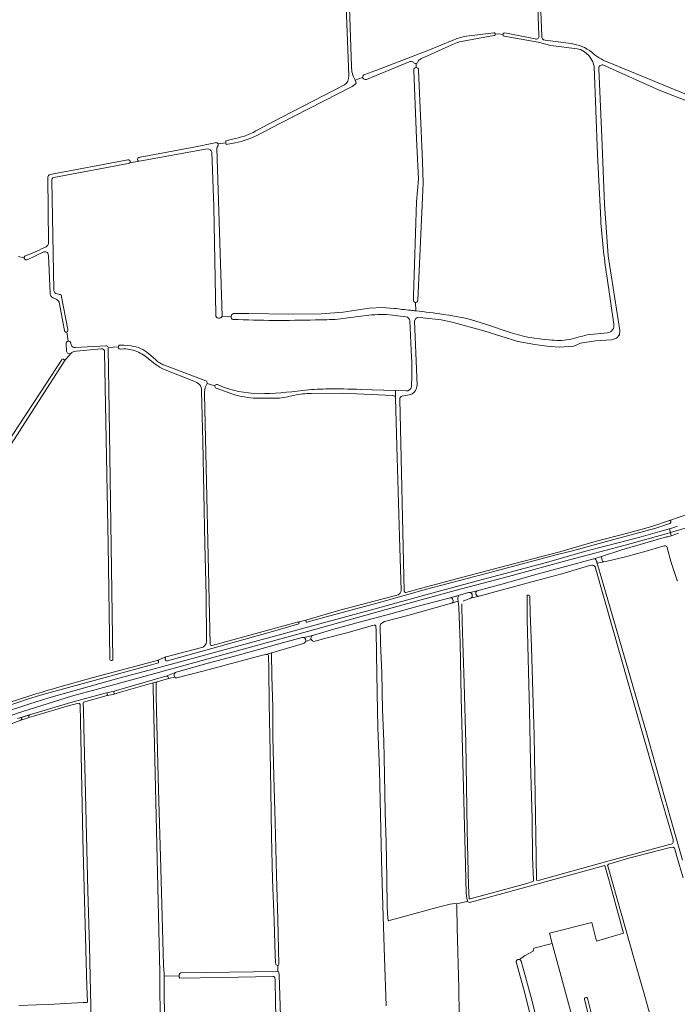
# Model space of a CAD drawing. Header units: metres. Extents: x 209813 to 223847, y 571801 to 587119.
# Tile 585 of 656: x 218392 to 218843, y 580161 to 580837. Entities that reach past the tile are written whole.
import ezdxf

# ---------------------------------------------------------------- set-up
doc = ezdxf.new("R2010")
doc.units = ezdxf.units.M
for name, color, linetype, lineweight in [('B-RO-GR-GRAS-GV', 8, 'Continuous', 0), ('B-RO-GR-GROENVOORZIENING-GV', 8, 'Continuous', 0), ('B-RO-OG-WATER_GREPPEL-GV', 8, 'Continuous', 0), ('B-RO-OG-WEG-GV', 8, 'Continuous', 0), ('B-RO-VH-VERHARDING_PUIN-GV', 8, 'Continuous', 0)]:
    doc.layers.add(name, color=color, linetype=linetype, lineweight=lineweight)

msp = doc.modelspace()

# ---------------------------------------------------------------- linework, layer by layer
at = {"layer": 'B-RO-GR-GRAS-GV', "flags": 128}
for points in [[(218748.392, 580825.849), (218746.668, 580871.177), (218744.007, 580932.397), (218744.753, 580932.528), (218744.729, 580937.611), (218624.53, 580928.208), (218616.701, 580927.178)], [(218744.753, 580932.528), (218746.116, 580932.768), (218750.32, 580825.419), (218750.475, 580824.562), (218750.947, 580823.479), (218751.627, 580822.923), (218752.654, 580822.618), (218770.406, 580820.212)], [(218617.85, 580798.067), (218613.528, 580911.498)], [(218616.091, 580911.654), (218619.752, 580804.724)], [(218628.807, 580799.027), (218636.485, 580801.889), (218672.109, 580815.46), (218690.094, 580822.809)], [(218717.401, 580825.714), (218696.352, 580821.928)], [(218698.586, 580825.326), (218717.408, 580827.717)], [(218723.677, 580826.574), (218720.726, 580826.889), (218718.558, 580826.676)], [(218790.794, 580699.63), (218788.494, 580744.045), (218786.253, 580804.481), (218785.363, 580807.721), (218784.002, 580810.103), (218782.545, 580812.144), (218779.581, 580814.502), (218776.909, 580816.131), (218774.607, 580816.732), (218756.66, 580819.045), (218747.838, 580821.148), (218724.527, 580825.249)], [(218725.051, 580827.593), (218745.751, 580823.512)], [(218686.661, 580818.433), (218667.41, 580809.714)], [(218659.396, 580807.671), (218630.009, 580795.627)], [(218662.402, 580644.124), (218662.305, 580647.114), (218664.433, 580711.579), (218665.703, 580727.295), (218664.327, 580755.129), (218662.521, 580801.792)], [(218789.428, 580802.905), (218791.461, 580756.031), (218793.43, 580710.092), (218795.972, 580674.632), (218803.93, 580623.421), (218803.613, 580620.299), (218801.549, 580617.971), (218798.232, 580616.876), (218787.314, 580616.172), (218776.831, 580614.657), (218772.286, 580612.626), (218762.57, 580611.928), (218753.906, 580612.495), (218745.577, 580613.796), (218733.935, 580615.715), (218710.567, 580623.131), (218688.956, 580629.142), (218681.36, 580630.629), (218668.681, 580631.942), (218665.059, 580632.147), (218663.637, 580631.287), (218663.108, 580629.666), (218664.775, 580586.037)], [(218664.218, 580806.679), (218664.171, 580803.812)], [(218898.4, 580568.844), (218896.387, 580584.54), (218889.285, 580623.527), (218880.37, 580659.438), (218878.119, 580668.718), (218876.708, 580674.957), (218875.916, 580680.562), (218872.335, 580709.336), (218867.879, 580734.522), (218860.847, 580773.283), (218860.181, 580775.654), (218857.9, 580777.687), (218830.812, 580788.363), (218792.289, 580805.562)], [(218795.22, 580807.637), (218861.381, 580780.591)], [(218622.322, 580795.056), (218622.403, 580794.92), (218622.875, 580792.916), (218620.282, 580790.852), (218570.636, 580765.517), (218556.226, 580757.965)], [(218622.322, 580795.056), (218627.389, 580797.077)], [(218554.137, 580760.302), (218572.025, 580769.736), (218615.023, 580791.84)], [(218528.164, 580751.465), (218533.612, 580752.243), (218533.437, 580753.419), (218538.129, 580754.661)], [(218473.855, 580742.021), (218474.777, 580742.209), (218510.535, 580749.041), (218526.315, 580752.226)], [(218520.667, 580747.931), (218474.323, 580739.54)], [(218527.4, 580748.524), (218531.044, 580633.275)], [(218539.921, 580752.073), (218533.8, 580750.979), (218533.612, 580752.243)], [(218526.585, 580634.058), (218525.361, 580708.358), (218523.844, 580745.782)], [(218412.903, 580730.479), (218466.311, 580740.525)], [(218466.58, 580737.892), (218415.538, 580728.345)], [(218467.695, 580738.489), (218473.859, 580739.548)], [(218411.916, 580683.586), (218411.455, 580728.646)], [(218414.052, 580726.245), (218415.571, 580651.043)], [(218391.223, 580674.108), (218395.157, 580673.184)], [(218396.471, 580674.796), (218397.311, 580675.064)], [(218408.737, 580677.217), (218397.199, 580671.821)], [(218412.978, 580648.98), (218411.741, 580674.754)], [(218799.688, 580627.725), (218794.944, 580660.76)], [(218417.748, 580648.412), (218419.351, 580648.147)], [(218420.84, 580646.393), (218425.058, 580624.076)], [(218417.064, 580644.863), (218414.66, 580645.968)], [(218422.731, 580623.273), (218419.05, 580642.728)], [(218663.693, 580642.521), (218663.945, 580636.815)], [(218537.129, 580632.843), (218531.044, 580633.275)], [(218537.129, 580632.843), (218537.514, 580634.056), (218538.837, 580634.982), (218549.222, 580634.916), (218576.606, 580634.499), (218598.897, 580634.697), (218614.111, 580635.822), (218631.97, 580638.666), (218640.768, 580639.129), (218648.97, 580638.534)], [(218631.731, 580633.847), (218610.462, 580631.063)], [(218657.077, 580632.753), (218647.897, 580633.931)], [(218660.924, 580604.7), (218659.9, 580629.968)], [(218712.306, 580627.356), (218728.595, 580622.032)], [(218424.373, 580622.314), (218425.245, 580615.986)], [(218781.464, 580620.352), (218795.432, 580621.789)], [(218424.282, 580609.106), (218423.928, 580614.225)], [(218427.075, 580614.673), (218427.331, 580613.465)], [(218430.035, 580611.655), (218451.264, 580612.915)], [(218461.244, 580613.277), (218463.502, 580613.215), (218468.653, 580612.711)], [(218422.607, 580602.204), (218427.114, 580607.583)], [(218448, 580610.718), (218430.864, 580609.144)], [(218453.875, 580398.133), (218452.753, 580476.372), (218450.323, 580608.717)], [(218452.816, 580611.681), (218459.653, 580612.084)], [(218452.874, 580611.202), (218453.508, 580568.148), (218456.078, 580397.821)], [(218463.631, 580610.735), (218461.215, 580610.511)], [(218483.958, 580601.152), (218477.976, 580605.947)], [(218480.645, 580607.349), (218485.164, 580603.347)], [(218491.431, 580599.442), (218519.771, 580588.848)], [(218511.6, 580588.522), (218490.829, 580596.802)], [(218520.674, 580587.069), (218519.965, 580585.7)], [(218520.674, 580587.069), (218526.029, 580585.3)], [(218527.739, 580586.2), (218528.708, 580585.832)], [(218520.369, 580410.389), (218520.002, 580441.443), (218519.143, 580476.767), (218517.838, 580547.194), (218516.884, 580582.009)], [(218518.889, 580579.531), (218522.754, 580408.015)], [(218626.261, 580582.838), (218657.2, 580581.916)], [(218660.479, 580579.491), (218654.561, 580578.368)], [(218568.83, 580576.844), (218554.638, 580576.819)], [(218653.754, 580444.996), (218652.693, 580481.776), (218650.782, 580543.992), (218650.013, 580577.108)], [(218652.989, 580576.161), (218656.02, 580444.535)], [(218837.937, 580493.006), (218851.357, 580497.433), (218852.977, 580499.385), (218859.434, 580501.757), (218878.874, 580508.05), (218902.29, 580515.926), (218916.547, 580520.82), (218902.353, 580554.342)], [(218657.088, 580443.586), (218668.808, 580446.701), (218688.436, 580451.97), (218720.48, 580460.491), (218762.761, 580471.444), (218787.091, 580478.469), (218810.069, 580484.515), (218825.764, 580488.826), (218837.937, 580493.006)], [(218843.49, 580451.57), (218843.163, 580451.769), (218839.129, 580464.211), (218836.114, 580474.986), (218835.732, 580475.385), (218835.187, 580475.583), (218834.371, 580475.509), (218821.946, 580471.929), (218808.776, 580468.238), (218794.264, 580464.762), (218792.866, 580464.633), (218788.325, 580463.593), (218822.172, 580347.149), (218838.64, 580288.593), (218846.856, 580259.904)], [(218695.556, 580434.235), (218695.714, 580423.188), (218697.073, 580380.96), (218698.17, 580340.324), (218699.253, 580280.478), (218700.047, 580242.202), (218700.498, 580233.335), (218701.162, 580233.198), (218739.999, 580243.897), (218743.96, 580245.153), (218744.647, 580245.51), (218744.729, 580246.034), (218744.009, 580262.074), (218743.651, 580287.979), (218742.597, 580327.055), (218741.875, 580362.824), (218741.263, 580389.311), (218740.341, 580425.261), (218740.22, 580441.194), (218740.419, 580441.648), (218741.073, 580441.777), (218741.509, 580441.669), (218741.819, 580441.397), (218742.092, 580440.925), (218742.221, 580440.126), (218742.422, 580429.462), (218743.32, 580406.319), (218744.178, 580374.91), (218745.141, 580345.681), (218746.233, 580277.084), (218746.766, 580246.244), (218747.044, 580245.959), (218748.762, 580246.117), (218794.179, 580258.653), (218838.001, 580270.569), (218839.054, 580270.812), (218840.11, 580271.285), (218840.531, 580272.177), (218840.451, 580273.894), (218832.579, 580301.4), (218810.282, 580378.906), (218786.994, 580461.211)], [(218784.68, 580462.389), (218782.44, 580461.764), (218764.089, 580456.445), (218747.052, 580451.847), (218724.16, 580445.542), (218707.482, 580441.058), (218701.617, 580439.599)], [(218582.929, 580423.256), (218588.544, 580424.533), (218611.863, 580431.321), (218640.507, 580439.017), (218651.709, 580442.003)], [(218699.115, 580231.354), (218699.355, 580232.043), (218699.157, 580232.609), (218698.89, 580233.816), (218698.472, 580237.151), (218697.837, 580265.82), (218696.039, 580335.869), (218695.081, 580371.381), (218694.41, 580409.271), (218693.793, 580421.112), (218693.511, 580433.41), (218692.965, 580437.463), (218688.408, 580436.205), (218658.479, 580427.76), (218642.5, 580423.624), (218639.96, 580422.13), (218639.561, 580421.493), (218639.472, 580420.785), (218639.585, 580408.813), (218640.495, 580388.34), (218641.07, 580362.944), (218642.001, 580341.381), (218642.407, 580318.528), (218642.946, 580292.859), (218643.621, 580271.841), (218644.084, 580247.552), (218644.322, 580227.605), (218644.609, 580219.721), (218644.902, 580218.686), (218645.443, 580218.206), (218646.601, 580218.703), (218679.139, 580227.485), (218687.491, 580229.684), (218690.621, 580230.079), (218691.746, 580229.937)], [(218701.617, 580439.599), (218698.722, 580438.482)], [(218524.205, 580407.177), (218582.593, 580423.18)], [(218636.626, 580417.327), (218636.402, 580420.615), (218636.11, 580420.996), (218635.856, 580421.105), (218635.274, 580421.158), (218633.876, 580420.865), (218630.336, 580419.732), (218616.481, 580415.891), (218603.153, 580412.359), (218593.955, 580409.982)], [(218643.469, 580159.758), (218642.443, 580192.776), (218641.268, 580228.417), (218640.337, 580259.935), (218639.058, 580321.646), (218637.896, 580350.675), (218637.36, 580374.727), (218636.856, 580401.377), (218636.626, 580417.327)], [(218592.148, 580411.168), (218588.278, 580409.997)], [(218492.568, 580399.443), (218516.24, 580405.497)], [(218587.4, 580408.813), (218585.331, 580408.082), (218565.086, 580402.104), (218564.796, 580401.812), (218565.116, 580386.026), (218565.792, 580364.899), (218565.848, 580344.279), (218566.535, 580317.448), (218567.394, 580285.784), (218568.225, 580249.216), (218569.19, 580219.369), (218570.011, 580188.287), (218569.776, 580187.868), (218569.268, 580187.613)], [(218418.022, 580378.24), (218442.531, 580385.073), (218486.455, 580396.868), (218492.394, 580399.36)], [(218563.072, 580391.036), (218562.8, 580400.319), (218562.527, 580400.754), (218562.145, 580400.953), (218560.873, 580400.969), (218558.749, 580400.475), (218518.779, 580389.717), (218507.891, 580387.093), (218500.006, 580384.862)], [(218498.622, 580385.525), (218494.084, 580384.591), (218486.466, 580382.215), (218485.676, 580381.783), (218485.794, 580372.077), (218486.382, 580344.005), (218487.389, 580308.043), (218488.615, 580262.102), (218489.832, 580221.078), (218490.76, 580187.448), (218491.275, 580181.868), (218491.281, 580180.281), (218501.508, 580180.471), (218501.516, 580181.358), (218501.921, 580182.09), (218502.583, 580182.592), (218569.319, 580183.386), (218569.268, 580187.613), (218568.632, 580187.685), (218568.122, 580187.974), (218567.813, 580188.428), (218567.519, 580189.826), (218567.401, 580194.549), (218566.612, 580218.22), (218565.523, 580246.594), (218564.904, 580276.296), (218564.5, 580307.852), (218564.068, 580334.393), (218563.335, 580367.074), (218563.072, 580391.036)], [(218495.195, 579944.891), (218494.206, 579945.02), (218493.914, 579945.672), (218492.628, 579997.431), (218491.833, 580040.855), (218490.076, 580077.462), (218489.349, 580108.09), (218488.573, 580143.865), (218488.333, 580182.688), (218483.687, 580377.961), (218483.574, 580381.162), (218482.828, 580381.228), (218460.362, 580374.848), (218457.667, 580373.971)], [(218457.667, 580373.971), (218456.105, 580373.552), (218452.193, 580372.912), (218435.888, 580368.246), (218435.547, 580367.695), (218435.556, 580366.926), (218435.846, 580363.528), (218436.094, 580351.192), (218436.958, 580314.706), (218438.013, 580276.808), (218438.87, 580238.858), (218440.074, 580200.862), (218440.728, 580169.439), (218441.393, 580141.193)], [(218391.56, 580160.005), (218415.681, 580160.917), (218435.603, 580162.102), (218437.316, 580162.098), (218438.308, 580162.209), (218438.576, 580162.659), (218438.102, 580173.106), (218435.433, 580274.592), (218433.574, 580366.579), (218433.168, 580367.369), (218432.471, 580367.46), (218424.725, 580365.429), (218401.545, 580358.545), (218398.427, 580357.712), (218396.524, 580356.951), (218392.938, 580355.834), (218367.906, 580346.096)], [(218847.435, 580247.611), (218843.018, 580262.233), (218841.75, 580267.269), (218841.452, 580268.041), (218840.59, 580268.692), (218838.385, 580268.567), (218809.217, 580260.895), (218796.98, 580257.362), (218796.105, 580257.015), (218795.532, 580256.228), (218795.925, 580254.943), (218804.745, 580223.454), (218814.209, 580190.191), (218821.57, 580164.766), (218831.722, 580127.242), (218832.173, 580126.442), (218832.94, 580126.356), (218837.565, 580127.475), (218863.997, 580135.463)], [(218757.421, 580202.728), (218755.555, 580209.608), (218784.603, 580217.053), (218787.858, 580204.274), (218806.383, 580209.731), (218797.701, 580241.55), (218793.583, 580256.099), (218723.647, 580236.933), (218700.677, 580230.732), (218699.115, 580231.354), (218691.746, 580229.937), (218691.989, 580228.884), (218691.948, 580227.655), (218692.179, 580213.616), (218693.315, 580172.006), (218693.695, 580153.56)], [(218742.291, 580153.875), (218738.228, 580170.073), (218732.758, 580190.065), (218732.794, 580190.537), (218733.192, 580191.155), (218734.027, 580191.593), (218735.044, 580191.631)], [(218491.281, 580180.281), (218491.299, 580175.702), (218491.124, 580163.354), (218492.32, 580138.618), (218493.183, 580096.79), (218494.328, 580043.58), (218495.612, 579977.828), (218495.908, 579945.64), (218495.195, 579944.891), (218495.152, 579941.711), (218498.313, 579947.908), (218510.011, 579966.32), (218523.311, 579986.955), (218531.17, 579998.064)], [(218501.556, 580179.494), (218501.502, 580179.729), (218501.508, 580180.471)], [(218572.177, 580042.35), (218571.361, 580042.493), (218570.968, 580042.732), (218570.637, 580043.195), (218567.697, 580161.823), (218567.379, 580177.856), (218567.115, 580179.179), (218566.48, 580179.92), (218565.739, 580180.079), (218530.126, 580179.232), (218501.974, 580178.915), (218501.556, 580179.494)], [(218569.319, 580183.386), (218569.76, 580183.095), (218569.943, 580182.697), (218570.108, 580181.143), (218571.467, 580138.523)]]:
    msp.add_lwpolyline(points, dxfattribs=at)
at = {"layer": 'B-RO-GR-GRAS-GV'}
for points in [[(218690.094, 580822.809, -0.0699022), (218698.586, 580825.326)], [(218745.751, 580823.512, 0.6407372), (218748.392, 580825.849)], [(218696.352, 580821.928, 0.0841341), (218686.661, 580818.433)], [(218770.406, 580820.212, -0.1403819), (218784.652, 580814.323)], [(218667.41, 580809.714, 0.168761), (218665.434, 580807.992)], [(218784.652, 580814.323, 0.0853733), (218795.22, 580807.637)], [(218619.752, 580804.724, 0.1360209), (218622.322, 580795.056)], [(218662.256, 580807.489, 0.2371264), (218659.396, 580807.671)], [(218664.171, 580803.812, -0.424085), (218665.828, 580802.069)], [(218792.289, 580805.562, 0.5168049), (218789.428, 580802.905)], [(218615.023, 580791.84, 0.2793347), (218617.85, 580798.067)], [(218627.389, 580797.077, -0.3948893), (218628.807, 580799.027)], [(218630.009, 580795.627, -0.3886471), (218627.389, 580797.077)], [(218538.129, 580754.661, 0.0832761), (218554.137, 580760.302)], [(218556.226, 580757.965, -0.070658), (218539.921, 580752.073)], [(218523.844, 580745.782, 0.3324776), (218520.781, 580747.935)], [(218528.055, 580749.836, 0.062823), (218527.4, 580748.524)], [(218473.859, 580739.548, -0.8152031), (218473.855, 580742.021)], [(218411.455, 580728.646, -0.3404425), (218412.903, 580730.479)], [(218415.538, 580728.345, 0.3246281), (218414.052, 580726.245)], [(218794.944, 580660.76, -0.0203341), (218790.794, 580699.63)], [(218397.311, 580675.064, 0.0124673), (218410.278, 580680.799)], [(218410.278, 580680.799, 0.2292381), (218411.916, 580683.586)], [(218411.741, 580674.754, 0.5240085), (218408.737, 580677.217)], [(218414.66, 580645.968, -0.2769898), (218412.978, 580648.98)], [(218415.571, 580651.043, 0.3907294), (218417.748, 580648.412)], [(218419.351, 580648.147, -0.3840873), (218420.84, 580646.393)], [(218419.05, 580642.728, 0.2045143), (218417.064, 580644.863)], [(218531.044, 580633.275, -0.8747068), (218526.585, 580634.058)], [(218538.388, 580630.982, -0.4684652), (218537.129, 580632.843)], [(218647.897, 580633.931, 0.055303), (218631.731, 580633.847)], [(218648.97, 580638.534, 0.0106654), (218660.185, 580637.198)], [(218660.185, 580637.198, -0.0022618), (218663.945, 580636.815)], [(218663.945, 580636.815, -0.0108416), (218682.748, 580634.405)], [(218682.748, 580634.405, -0.0565444), (218712.306, 580627.356)], [(218595.01, 580630.633, -0.0190559), (218538.388, 580630.982)], [(218610.462, 580631.063, -0.0164289), (218595.01, 580630.633)], [(218659.9, 580629.968, 0.3387939), (218657.077, 580632.753)], [(218795.432, 580621.789, 0.4737416), (218799.688, 580627.725)], [(218728.595, 580622.032, 0.0713227), (218755.529, 580617.013)], [(218769.034, 580617.078, 0.0029777), (218781.464, 580620.352)], [(218427.331, 580613.465, 0.3337912), (218430.035, 580611.655)], [(218451.264, 580612.915, -0.327673), (218452.816, 580611.681)], [(218468.653, 580612.711, -0.1573704), (218480.645, 580607.349)], [(218755.529, 580617.013, 0.0821162), (218769.034, 580617.078)], [(218427.114, 580607.583, -0.5624407), (218424.282, 580609.106)], [(218430.864, 580609.144, 0.1652872), (218427.114, 580607.583)], [(218450.323, 580608.717, 0.4800327), (218448, 580610.718)], [(218468.815, 580610.104, 0.0707792), (218463.631, 580610.735)], [(218477.976, 580605.947, 0.0752246), (218468.815, 580610.104)], [(218422.607, 580602.204, -0.0611887), (218422.48, 580602.011)], [(218490.829, 580596.802, -0.0636714), (218483.958, 580601.152)], [(218485.164, 580603.347, 0.0849388), (218491.431, 580599.442)], [(218660.851, 580584.671, 0.0369971), (218660.924, 580604.7)], [(218516.884, 580582.009, 0.3610704), (218511.6, 580588.522)], [(218519.965, 580585.7, 0.1264648), (218518.889, 580579.531)], [(218519.771, 580588.848, -0.3252495), (218520.674, 580587.069)], [(218528.708, 580585.832, 0.0957349), (218556.249, 580579.975)], [(218664.775, 580586.037, -0.3042099), (218660.479, 580579.491)], [(218526.789, 580583.762, -0.3738137), (218526.029, 580585.3)], [(218556.249, 580579.975, 0.0315265), (218586.326, 580582.261)], [(218580.307, 580578.811, -0.0318914), (218568.83, 580576.844)], [(218602.223, 580583.197, -0.0146036), (218626.261, 580582.838)], [(218657.2, 580581.916, 0.3910504), (218660.851, 580584.671)], [(218650.013, 580577.108, 0.4004854), (218648.213, 580578.717)], [(218654.561, 580578.368, 0.3784409), (218652.989, 580576.161)], [(218786.994, 580461.211, 0.2400824), (218784.68, 580462.389)], [(218651.709, 580442.003, 0.354192), (218653.754, 580444.996)], [(218656.02, 580444.535, 0.5409798), (218657.088, 580443.586)], [(218698.722, 580438.482, 0.107526), (218696.404, 580437.539)], [(218695.534, 580435.751, 0.1029191), (218695.556, 580434.235)], [(218582.593, 580423.18, -0.0970128), (218582.929, 580423.256)], [(218516.24, 580405.497, 0.3783387), (218520.385, 580410.353)], [(218588.278, 580409.997, -0.1801821), (218587.4, 580408.813)], [(218593.955, 580409.982, -0.266131), (218592.148, 580411.168)], [(218522.754, 580408.015, 0.4835516), (218524.226, 580407.186)], [(218456.078, 580397.821, -1.0929272), (218453.875, 580398.133)], [(218492.394, 580399.36, -0.0421534), (218492.568, 580399.443)], [(218500.006, 580384.862, -0.1958595), (218498.622, 580385.525)], [(218384.236, 580367.91, -0.0096517), (218418.022, 580378.24)]]:
    msp.add_lwpolyline(points, format="xyb", dxfattribs=at)
at = {"layer": 'B-RO-GR-GRAS-GV', "flags": 128}
msp.add_lwpolyline([(218735.044, 580191.631), (218735.663, 580191.178), (218736.282, 580190.416), (218737.325, 580186.349), (218743.637, 580163.07), (218746.877, 580150.051), (218747.508, 580148.096), (218770.66, 580153.906), (218757.421, 580202.728), (218744.999, 580199.338), (218744.519, 580197.448), (218738.566, 580194.114)], close=True, dxfattribs=at)
at = {"layer": 'B-RO-GR-GRAS-GV'}
for centre, radius, start, end in [((218717.547, 580826.715), 1.012, 261.719126, 98.366236), ((218724.869, 580826.403), 1.204, 81.295093, 252.10143), ((218663.751, 580808.329), 1.715, 209.327922, 349.504255), ((218526.787, 580750.739), 1.557, 324.55115, 109.825392), ((218466.583, 580739.225), 1.333, 269.853805, 104.095814), ((218396.693, 580673.274), 1.538, 98.289419, 286.478898), ((218663.827, 580643.95), 1.435, 173.047341, 6.692989), ((218423.959, 580623.49), 1.247, 190.028635, 29.611301), ((218425.506, 580614.417), 1.59, 9.252079, 189.076072), ((218461.038, 580611.895), 1.397, 81.50573, 275.019742)]:
    msp.add_arc(centre, radius, start, end, dxfattribs=at)
at = {"layer": 'B-RO-GR-GROENVOORZIENING-GV', "flags": 128}
for points in [[(218787.937, 580465.129), (218788.041, 580464.865), (218788.209, 580463.992), (218788.325, 580463.593), (218792.866, 580464.633), (218792.085, 580465.012), (218791.794, 580465.592), (218791.226, 580468.096), (218791.408, 580468.296), (218786.042, 580466.734), (218787.04, 580466.696), (218787.495, 580466.255)], [(218452.193, 580372.912), (218456.105, 580373.552), (218457.667, 580373.971), (218456.97, 580374.112), (218456.636, 580375.051), (218456.9, 580375.75), (218450.783, 580374.534), (218451.8, 580374.62), (218452.264, 580373.136)], [(218392.938, 580355.834), (218396.524, 580356.951), (218398.427, 580357.712), (218398.24, 580358.802), (218398.853, 580359.48), (218392.62, 580357.518), (218393.291, 580357.476), (218393.447, 580356.858)]]:
    msp.add_lwpolyline(points, close=True, dxfattribs=at)
for points in [[(218706.105, 580444.743), (218701.13, 580443.52)], [(218693.499, 580441.526), (218687.514, 580439.805)], [(218688.844, 580436.458), (218688.634, 580436.316), (218688.408, 580436.205), (218692.965, 580437.463), (218692.776, 580438.867)], [(218692.776, 580438.867), (218692.703, 580439.405)], [(218701.617, 580439.599), (218707.482, 580441.058)], [(218592.955, 580414.023), (218587.044, 580412.538)], [(218499.364, 580388.825), (218492.65, 580386.126), (218492.973, 580386.142), (218494.072, 580385.56), (218494.084, 580384.591)], [(218494.084, 580384.591), (218498.622, 580385.525)]]:
    msp.add_lwpolyline(points, dxfattribs=at)
at = {"layer": 'B-RO-GR-GROENVOORZIENING-GV'}
for points in [[(218692.703, 580439.405, -0.2157987), (218693.499, 580441.526)], [(218587.044, 580412.538, -0.3826942), (218588.278, 580409.997)], [(218498.622, 580385.525, -0.5232845), (218499.364, 580388.825)]]:
    msp.add_lwpolyline(points, format="xyb", dxfattribs=at)
for centre, radius, start, end in [((218707.048, 580442.998), 1.984, 118.397081, 280.74932), ((218687.692, 580437.938), 1.875, 307.896355, 98.366236), ((218700.562, 580441.46), 2.139, 299.554795, 75.447924), ((218594.099, 580412.155), 2.191, 121.486061, 206.264806)]:
    msp.add_arc(centre, radius, start, end, dxfattribs=at)
at = {"layer": 'B-RO-OG-WATER_GREPPEL-GV'}
for points in [[(218664.171, 580803.812, 0.4796339), (218662.521, 580801.792)], [(218422.607, 580602.204, 1.0771942), (218420.763, 580602.963)], [(218527.739, 580586.2, 0.4411677), (218526.029, 580585.3)], [(218538.321, 580579.625, 0.0623473), (218554.638, 580576.819)], [(218580.307, 580578.811, -0.0523152), (218592.113, 580580.116)], [(218602.223, 580583.197, 0.0244225), (218586.326, 580582.261)]]:
    msp.add_lwpolyline(points, format="xyb", dxfattribs=at)
at = {"layer": 'B-RO-OG-WATER_GREPPEL-GV', "flags": 128}
for points in [[(218665.254, 580644.114), (218668.85, 580724.569), (218668.437, 580739.323), (218667.434, 580765.387), (218665.828, 580802.069)], [(218420.763, 580602.963), (218406.182, 580580.607), (218386.989, 580551.283), (218374.687, 580534.159), (218360.606, 580518.398)], [(218378.188, 580533.291), (218422.48, 580602.011)], [(218526.789, 580583.762), (218538.321, 580579.625)], [(218592.113, 580580.116), (218613.273, 580580.217), (218648.213, 580578.717)], [(218650.013, 580577.108), (218649.915, 580582.133), (218626.261, 580582.838)], [(218492.32, 580138.618), (218491.124, 580163.354), (218491.299, 580175.702), (218491.275, 580181.868), (218490.76, 580187.448), (218489.832, 580221.078), (218488.615, 580262.102), (218487.389, 580308.043), (218486.382, 580344.005), (218485.794, 580372.077), (218485.676, 580381.783), (218486.466, 580382.215), (218482.828, 580381.228), (218483.574, 580381.162), (218483.687, 580377.961), (218488.333, 580182.688), (218488.573, 580143.865)]]:
    msp.add_lwpolyline(points, dxfattribs=at)
for points in [[(218565.086, 580402.104), (218560.873, 580400.969), (218562.145, 580400.953), (218562.527, 580400.754), (218562.8, 580400.319), (218563.072, 580391.036), (218563.335, 580367.074), (218564.068, 580334.393), (218564.5, 580307.852), (218564.904, 580276.296), (218565.523, 580246.594), (218566.612, 580218.22), (218567.401, 580194.549), (218567.519, 580189.826), (218567.813, 580188.428), (218568.122, 580187.974), (218568.632, 580187.685), (218569.268, 580187.613), (218569.776, 580187.868), (218570.011, 580188.287), (218569.19, 580219.369), (218568.225, 580249.216), (218567.394, 580285.784), (218566.535, 580317.448), (218565.848, 580344.279), (218565.792, 580364.899), (218565.116, 580386.026), (218564.796, 580401.812)], [(218570.108, 580181.143), (218569.943, 580182.697), (218569.76, 580183.095), (218569.319, 580183.386), (218502.583, 580182.592), (218501.921, 580182.09), (218501.516, 580181.358), (218501.502, 580179.729), (218501.556, 580179.494), (218501.974, 580178.915), (218530.126, 580179.232), (218565.739, 580180.079), (218566.48, 580179.92), (218567.115, 580179.179), (218567.379, 580177.856), (218567.697, 580161.823), (218570.637, 580043.195), (218570.968, 580042.732), (218571.361, 580042.493), (218572.177, 580042.35), (218572.754, 580042.434), (218573.118, 580042.765), (218573.383, 580043.625), (218571.467, 580138.523)], [(218781.728, 580165.065), (218781.291, 580165.501), (218780.982, 580165.5), (218780.129, 580165.317), (218779.802, 580165.116), (218779.639, 580164.807), (218779.622, 580164.298), (218782.422, 580153.492), (218784.123, 580147.844), (218784.359, 580147.535), (218784.668, 580147.518), (218785.921, 580147.938), (218786.157, 580148.193), (218786.156, 580148.556), (218784.803, 580153.151)]]:
    msp.add_lwpolyline(points, close=True, dxfattribs=at)
at = {"layer": 'B-RO-OG-WEG-GV', "flags": 128}
for points in [[(218851.357, 580497.433), (218837.982, 580493.018), (218838.148, 580493.036), (218838.313, 580493.016), (218838.469, 580492.959), (218838.609, 580492.867), (218838.724, 580492.747), (218838.833, 580492.577), (218838.91, 580492.391), (218838.954, 580492.194), (218838.963, 580491.993), (218838.937, 580491.793), (218838.877, 580491.601), (218838.783, 580491.422), (218838.661, 580491.262), (218838.512, 580491.126), (218838.341, 580491.018), (218838.155, 580490.941), (218828.523, 580487.75), (218799.7, 580479.893), (218770.413, 580471.805), (218759.307, 580469.149), (218713.072, 580456.802), (218671.259, 580445.731), (218640.671, 580437.181), (218602.478, 580426.832), (218589.035, 580423.084), (218588.651, 580423.089), (218588.491, 580424.311), (218588.544, 580424.533), (218582.929, 580423.256), (218583.106, 580423.244), (218583.356, 580423.163), (218583.576, 580423.009), (218583.745, 580422.744), (218583.68, 580421.924), (218563.961, 580416.298), (218524, 580405.113), (218493.391, 580396.724), (218492.473, 580396.638), (218492.013, 580397.7), (218492.022, 580397.874), (218491.939, 580398.044), (218491.887, 580398.225), (218491.867, 580398.413), (218491.899, 580398.694), (218492.003, 580398.957), (218492.109, 580399.114), (218492.241, 580399.249), (218492.394, 580399.36), (218486.455, 580396.868), (218486.634, 580396.88), (218486.898, 580396.832), (218487.135, 580396.708), (218487.268, 580396.589), (218487.424, 580395.335), (218482.5, 580393.935), (218425.562, 580378.35), (218407.917, 580373.617), (218398.048, 580370.568), (218382.077, 580365.012)], [(218380.387, 580361.019), (218399.059, 580367.08), (218412.168, 580371.161), (218460.044, 580384.701), (218485.163, 580391.41), (218637.591, 580432.712), (218673.321, 580442.708), (218705.42, 580451.264), (218732.149, 580458.429), (218755.098, 580464.515), (218781.244, 580472.123), (218802.726, 580477.613), (218818.48, 580481.792), (218831.436, 580485.469), (218840.354, 580487.892), (218843.546, 580489.132)], [(218839.187, 580482.497), (218838.592, 580484.685), (218835.717, 580483.801), (218807.573, 580476.117), (218769.409, 580465.998), (218727.487, 580454.416), (218690.893, 580444.841), (218649.178, 580433.461), (218589.672, 580416.775), (218466.472, 580382.867), (218427.669, 580372.466), (218390.497, 580360.62)], [(218848.677, 580487.786), (218838.592, 580484.685)], [(218701.13, 580443.52), (218706.105, 580444.743), (218722.828, 580449.151), (218747.179, 580456.061), (218786.042, 580466.734), (218791.408, 580468.296), (218805.32, 580472.75), (218835.884, 580481.828), (218836.864, 580481.829), (218839.187, 580482.497)], [(218839.187, 580482.497), (218844.091, 580484.168)], [(218587.044, 580412.538), (218592.955, 580414.023), (218607.672, 580418.249), (218625.95, 580423.388), (218646.73, 580428.847), (218665.462, 580434.066), (218687.514, 580439.805), (218700.159, 580443.56)], [(218390.516, 580356.971), (218398.853, 580359.48), (218427.275, 580368.092), (218450.783, 580374.534), (218456.9, 580375.75), (218492.327, 580386.109), (218492.65, 580386.126), (218499.376, 580388.83), (218520.495, 580394.69), (218542.914, 580400.807), (218569.9, 580408.209), (218585.916, 580412.669)]]:
    msp.add_lwpolyline(points, dxfattribs=at)
at = {"layer": 'B-RO-OG-WEG-GV'}
for points in [[(218700.159, 580443.56, -0.115277), (218701.13, 580443.52)], [(218585.916, 580412.669, -0.1368054), (218587.044, 580412.538)]]:
    msp.add_lwpolyline(points, format="xyb", dxfattribs=at)
at = {"layer": 'B-RO-VH-VERHARDING_PUIN-GV', "flags": 128}
for points in [[(218343.099, 580059.364), (218339.385, 580187.8), (218336.12, 580307.726), (218335.937, 580318.796), (218336.614, 580326.377), (218338.32, 580331.14), (218341.11, 580336.462), (218344.166, 580340.372), (218348.276, 580343.401), (218353.872, 580346.646), (218363.085, 580350.556), (218390.497, 580360.62), (218427.669, 580372.466), (218466.472, 580382.867), (218589.672, 580416.775), (218649.178, 580433.461), (218690.893, 580444.841), (218727.487, 580454.416), (218769.409, 580465.998), (218807.573, 580476.117), (218835.717, 580483.801), (218838.592, 580484.685)], [(218837.902, 580487.226), (218831.436, 580485.469), (218818.48, 580481.792), (218802.726, 580477.613), (218781.244, 580472.123), (218755.098, 580464.515), (218732.149, 580458.429), (218705.42, 580451.264), (218673.321, 580442.708), (218637.591, 580432.712), (218485.163, 580391.41), (218460.044, 580384.701), (218412.168, 580371.161), (218399.059, 580367.08), (218380.387, 580361.019)], [(218843.546, 580489.132), (218840.354, 580487.892), (218837.902, 580487.226), (218838.592, 580484.685), (218848.677, 580487.786)]]:
    msp.add_lwpolyline(points, dxfattribs=at)

doc.saveas('drawing.dxf')
